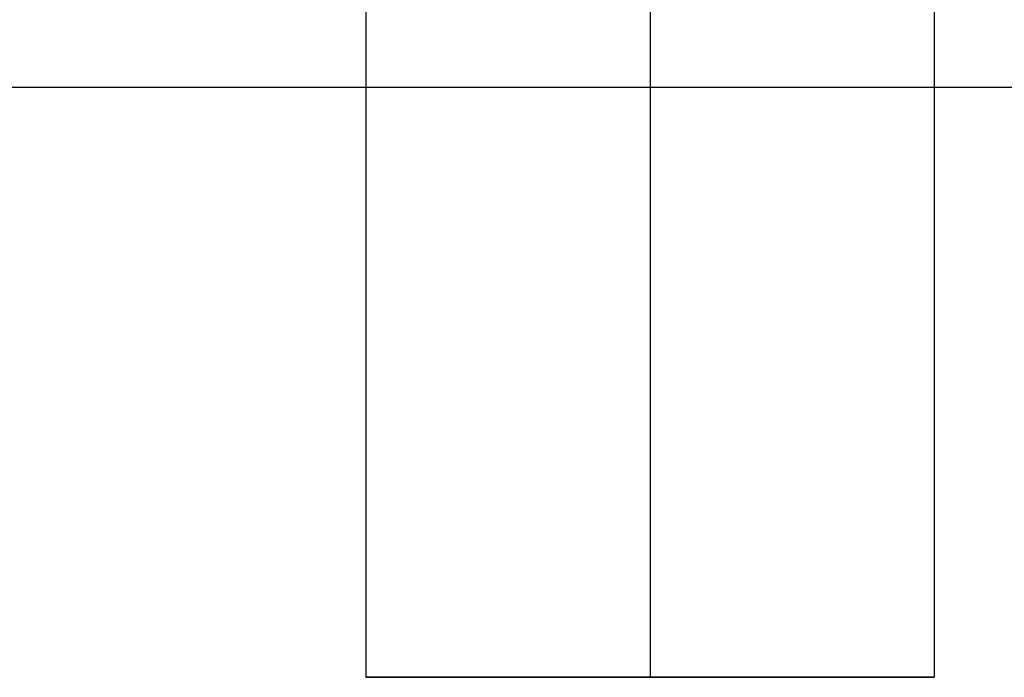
# Model space of a CAD drawing. Header units: millimetres. Extents: x -646 to 654, y -203 to 198.
# Tile 493 of 656: x -81.93 to -73.27, y 89.34 to 95.13. Entities that reach past the tile are written whole.
import ezdxf

# ---------------------------------------------------------------- set-up
doc = ezdxf.new("R2010")
doc.units = ezdxf.units.MM
doc.layers.add('Default', color=7, linetype='Continuous', true_color=0x000000)

msp = doc.modelspace()

# ---------------------------------------------------------------- linework, layer by layer
at = {"layer": 'Default'}
for p, q in [((-78.8844, 89.3403, 881.3222), (-73.8844, 89.3403, 881.3222)), ((-76.3844, 89.3403, 878.8222), (-76.3844, 89.3403, 883.8222))]:
    msp.add_line(p, q, dxfattribs=at)
for points in [[(-78.8844, 134.3403, 881.3222), (-78.8844, 111.8403, 881.3222), (-78.8844, 89.3403, 881.3222)], [(-76.3844, 134.3403, 883.8222), (-76.3844, 111.8403, 883.8222), (-76.3844, 89.3403, 883.8222)], [(-76.3844, 134.3403, 878.8222), (-76.3844, 111.8403, 878.8222), (-76.3844, 89.3403, 878.8222)], [(-73.8844, 134.3403, 881.3222), (-73.8844, 111.8403, 881.3222), (-73.8844, 89.3403, 881.3222)], [(-1.8844, 94.5307, 771.8222), (-319.1344, 94.5307, 771.8222), (-636.3844, 94.5307, 771.8222)], [(-1.8844, 94.5307, 780.8222), (-250.6344, 94.5307, 780.8222), (-499.3844, 94.5307, 780.8222)]]:
    msp.add_open_spline(points, degree=2, dxfattribs=at)
msp.add_rational_spline([(-73.8844, 89.3403, 881.3222), (-73.8844, 89.3403, 883.8222), (-76.3844, 89.3403, 883.8222), (-78.8844, 89.3403, 883.8222), (-78.8844, 89.3403, 881.3222), (-78.8844, 89.3403, 878.8222), (-76.3844, 89.3403, 878.8222), (-73.8844, 89.3403, 878.8222), (-73.8844, 89.3403, 881.3222)], [1, 0.707106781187, 1, 0.707106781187, 1, 0.707106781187, 1, 0.707106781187, 1], degree=2, knots=[0, 0, 0, 5.497787, 5.497787, 10.995574, 10.995574, 16.493361, 16.493361, 21.991149, 21.991149, 21.991149], dxfattribs=at)

doc.saveas('drawing.dxf')
